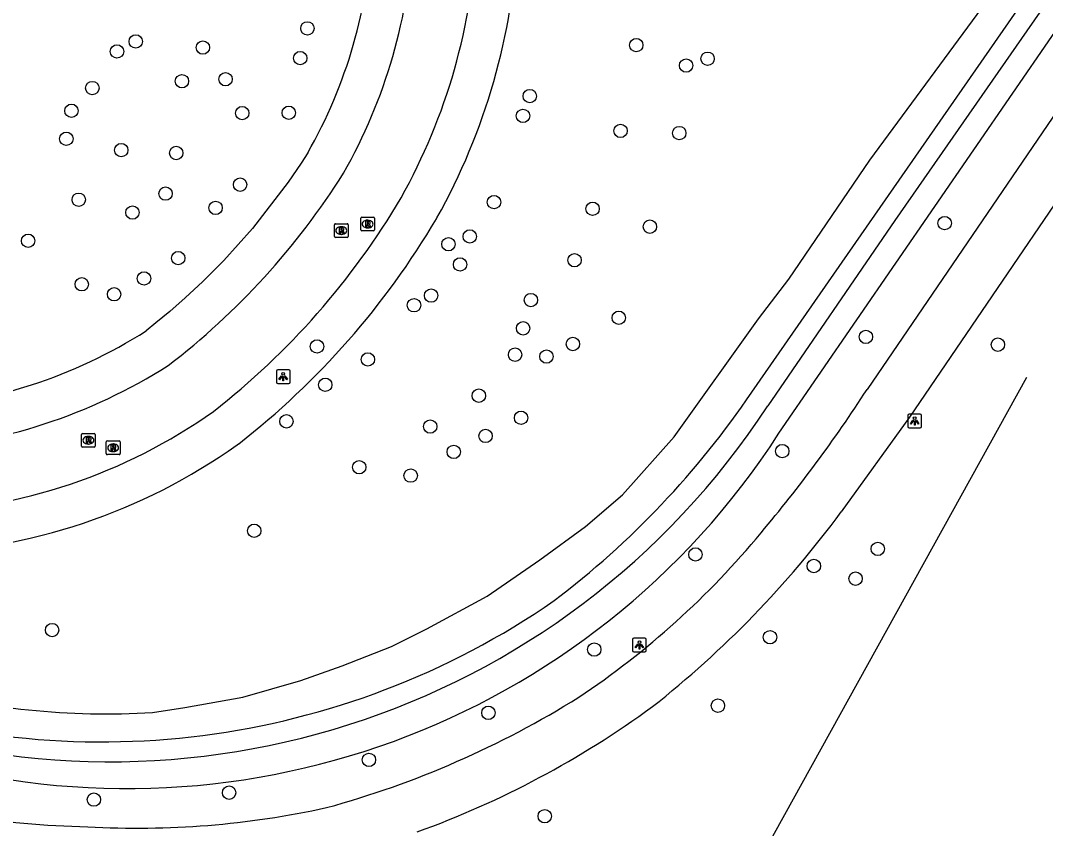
# Model space of a CAD drawing. Extents: x 155275 to 156263, y 382654 to 383635.
# Drawn here: x 155924.7 to 155999.5, y 382717 to 382776 of the extents above; entities that cross this region are included whole.
import ezdxf

# ---------------------------------------------------------------- set-up
doc = ezdxf.new("R2010")
doc.units = 0
for name, color, linetype in [('IMGEO_Berm_groen', 7, 'Continuous'), ('IMGEO_Boom', 7, 'Continuous'), ('IMGEO_Fietspad_gesloten', 7, 'Continuous'), ('IMGEO_Groenvoorziening', 7, 'Continuous'), ('IMGEO_Lichtpunt', 7, 'Continuous'), ('IMGEO_Loofbos', 7, 'Continuous'), ('IMGEO_Rijbaan_lokaal_gesloten', 7, 'Continuous'), ('IMGEO_Rioolput', 7, 'Continuous'), ('IMGEO_Waterloop', 7, 'Continuous')]:
    doc.layers.add(name, color=color, linetype=linetype)

msp = doc.modelspace()

# ---------------------------------------------------------------- linework, layer by layer
at = {"layer": 'IMGEO_Berm_groen'}
msp.add_lwpolyline([(155980.085, 382745.904), (156000, 382774.875), (156059.34, 382860.43)], dxfattribs=at)
msp.add_arc((155932.474, 382776.592), 56.644, 252.97583, 327.19578, dxfattribs=at)
at = {"layer": 'IMGEO_Boom'}
for centre in [(155945.652, 382775.465), (155933.118, 382774.514), (155931.75, 382773.779), (155938.02, 382774.064), (155969.666, 382774.244), (155945.126, 382773.291), (155974.874, 382773.25), (155973.307, 382772.754), (155936.494, 382771.606), (155939.678, 382771.75), (155929.948, 382771.109), (155961.892, 382770.522), (155928.422, 382769.444), (155940.895, 382769.28), (155944.293, 382769.298), (155961.393, 382769.078), (155968.52, 382767.979), (155972.807, 382767.82), (155928.049, 382767.4), (155932.062, 382766.573), (155936.077, 382766.363), (155940.738, 382764.053), (155935.296, 382763.397), (155928.955, 382762.952), (155959.278, 382762.778), (155932.878, 382762.013), (155938.95, 382762.353), (155966.477, 382762.288), (155970.661, 382760.982), (155992.181, 382761.243), (155957.508, 382760.27), (155925.262, 382759.956), (155955.95, 382759.7), (155936.223, 382758.689), (155956.798, 382758.221), (155965.158, 382758.531), (155933.724, 382757.2), (155929.18, 382756.775), (155931.543, 382756.044), (155954.683, 382755.949), (155961.969, 382755.624), (155953.436, 382755.243), (155968.391, 382754.331), (155961.401, 382753.56), (155986.431, 382752.936), (155946.354, 382752.237), (155965.035, 382752.414), (155996.068, 382752.367), (155950.071, 382751.289), (155960.815, 382751.634), (155963.106, 382751.494), (155946.959, 382749.436), (155958.17, 382748.64), (155944.121, 382746.765), (155961.252, 382747.024), (155954.623, 382746.383), (155958.662, 382745.699), (155956.337, 382744.533), (155980.325, 382744.588), (155949.435, 382743.415), (155953.193, 382742.802), (155941.767, 382738.77), (155973.985, 382737.041), (155987.299, 382737.451), (155982.63, 382736.2), (155985.677, 382735.277), (155927.016, 382731.522), (155979.43, 382731), (155966.598, 382730.096), (155975.63, 382726), (155958.866, 382725.476), (155950.146, 382722.043), (155930.065, 382719.138), (155939.935, 382719.645), (155962.981, 382717.923)]:
    msp.add_circle(centre, 0.489, dxfattribs=at)
at = {"layer": 'IMGEO_Fietspad_gesloten'}
for points in [[(156077.401, 382874.28), (156076.941, 382873.612), (156074.411, 382870.169), (156066.088, 382858.148), (156025.11, 382799.188), (155989.627, 382747.079), (155984.634, 382740.15)], [(156064.698, 382862.314), (156064.466, 382861.974), (156047.177, 382837.009), (156014.734, 382790.495), (155986.514, 382749.083)]]:
    msp.add_lwpolyline(points, dxfattribs=at)
for centre, radius, start, end in [((155898.933, 382805.765), 104.323, 319.9392, 327.08907), ((155924.94, 382784.227), 74.203, 308.21665, 323.55861), ((155931.291, 382777.895), 61.623, 303.67774, 320.40879), ((155928.796, 382785.279), 69.18, 285.2968, 302.00602), ((155930.403, 382781.183), 68.475, 289.8635, 306.20076), ((155930.798, 382780.942), 63.795, 252.13555, 268.94081), ((155933.278, 382781.096), 64.043, 266.7246, 282.41514)]:
    msp.add_arc(centre, radius, start, end, dxfattribs=at)
at = {"layer": 'IMGEO_Groenvoorziening'}
for points in [[(155945.676, 382766.364), (155945.186, 382765.61), (155944.254, 382764.242), (155941.638, 382760.849), (155939.555, 382758.519), (155938.017, 382756.97), (155936.724, 382755.794), (155935.602, 382754.786), (155934.597, 382753.956), (155933.88, 382753.373)], [(155976.359, 382710.521), (155998.175, 382750)]]:
    msp.add_lwpolyline(points, dxfattribs=at)
for centre, radius, start, end in [((155914.089, 382784.339), 36.343, 330.3574, 357.40266), ((155913.983, 382784.739), 37.145, 273.74937, 302.38885)]:
    msp.add_arc(centre, radius, start, end, dxfattribs=at)
at = {"layer": 'IMGEO_Lichtpunt'}
for p, q in [((155943.39, 382750.433), (155943.39, 382749.626)), ((155943.39, 382750.433), (155943.39, 382749.626)), ((155944.292, 382750.528), (155943.484, 382750.528)), ((155944.292, 382750.528), (155943.484, 382750.528)), ((155944.386, 382749.626), (155944.386, 382750.433)), ((155944.386, 382749.626), (155944.386, 382750.433)), ((155943.484, 382749.532), (155944.292, 382749.532)), ((155943.484, 382749.532), (155944.292, 382749.532)), ((155989.494, 382747.194), (155989.494, 382746.387)), ((155989.494, 382747.194), (155989.494, 382746.387)), ((155990.396, 382747.289), (155989.588, 382747.289)), ((155990.396, 382747.289), (155989.588, 382747.289)), ((155990.49, 382746.387), (155990.49, 382747.194)), ((155990.49, 382746.387), (155990.49, 382747.194)), ((155989.588, 382746.293), (155990.396, 382746.293)), ((155989.588, 382746.293), (155990.396, 382746.293)), ((155969.394, 382730.84), (155969.394, 382730.033)), ((155969.394, 382730.84), (155969.394, 382730.033)), ((155970.296, 382730.935), (155969.488, 382730.935)), ((155970.296, 382730.935), (155969.488, 382730.935)), ((155970.39, 382730.033), (155970.39, 382730.84)), ((155970.39, 382730.033), (155970.39, 382730.84)), ((155969.488, 382729.939), (155970.296, 382729.939)), ((155969.488, 382729.939), (155970.296, 382729.939))]:
    msp.add_line(p, q, dxfattribs=at)
for points in [[(155943.764, 382750.097), (155943.803, 382750.069), (155943.615, 382749.807), (155943.577, 382749.834), (155943.764, 382750.097)], [(155943.866, 382750.049), (155943.913, 382750.049), (155943.913, 382749.727), (155943.866, 382749.727), (155943.866, 382750.049)], [(155943.976, 382750.069), (155944.014, 382750.096), (155944.201, 382749.834), (155944.162, 382749.806), (155943.976, 382750.069)], [(155989.868, 382746.858), (155989.907, 382746.83), (155989.719, 382746.568), (155989.681, 382746.595), (155989.868, 382746.858)], [(155989.97, 382746.81), (155990.017, 382746.81), (155990.017, 382746.488), (155989.97, 382746.488), (155989.97, 382746.81)], [(155990.08, 382746.83), (155990.118, 382746.857), (155990.305, 382746.595), (155990.266, 382746.567), (155990.08, 382746.83)], [(155969.768, 382730.504), (155969.807, 382730.476), (155969.619, 382730.214), (155969.581, 382730.241), (155969.768, 382730.504)], [(155969.87, 382730.456), (155969.917, 382730.456), (155969.917, 382730.134), (155969.87, 382730.134), (155969.87, 382730.456)], [(155969.98, 382730.476), (155970.018, 382730.503), (155970.205, 382730.241), (155970.166, 382730.213), (155969.98, 382730.476)]]:
    msp.add_lwpolyline(points, dxfattribs=at)
for centre in [(155943.889, 382750.231), (155989.993, 382746.992), (155969.893, 382730.638)]:
    msp.add_circle(centre, 0.0994, dxfattribs=at)
for centre, start, end in [((155943.484, 382750.433), 90, 180), ((155943.484, 382750.433), 90, 180), ((155944.292, 382750.433), 0, 90), ((155944.292, 382750.433), 0, 90), ((155943.484, 382749.626), 180, 270), ((155943.484, 382749.626), 180, 270), ((155944.292, 382749.626), 270, 0), ((155944.292, 382749.626), 270, 360), ((155989.588, 382747.194), 90, 180), ((155989.588, 382747.194), 90, 180), ((155990.396, 382747.194), 0, 90), ((155990.396, 382747.194), 0, 90), ((155989.588, 382746.387), 180, 270), ((155989.588, 382746.387), 180, 270), ((155990.396, 382746.387), 270, 0), ((155990.396, 382746.387), 270, 360), ((155969.488, 382730.84), 90, 180), ((155969.488, 382730.84), 90, 180), ((155970.296, 382730.84), 0, 90), ((155970.296, 382730.84), 0, 90), ((155969.488, 382730.033), 180, 270), ((155969.488, 382730.033), 180, 270), ((155970.296, 382730.033), 270, 0), ((155970.296, 382730.033), 270, 360)]:
    msp.add_arc(centre, 0.0946, start, end, dxfattribs=at)
at = {"layer": 'IMGEO_Loofbos'}
for points in [[(155934.35, 382725.505), (155936.692, 382725.864), (155940.946, 382726.618), (155945.166, 382727.826), (155948.196, 382728.914), (155951.784, 382730.315), (155954.364, 382731.6), (155958.769, 382734.001), (155962.634, 382736.652), (155965.967, 382739.079), (155968.671, 382741.394), (155972.439, 382745.646), (155978.599, 382754.24), (155980.796, 382757.16), (155986.725, 382765.837), (156000, 382783.894), (156054.965, 382863.418), (156055.977, 382865.399), (156058.076, 382870.033)], [(155955.077, 382761.566), (155955.112, 382761.627)], [(155940.529, 382745.051), (155940.616, 382745.115), (155940.635, 382745.13)]]:
    msp.add_lwpolyline(points, dxfattribs=at)
for centre, radius, start, end in [((155914.114, 382784.531), 46.962, 330.80925, 357.19717), ((155904.66, 382791.303), 58.533, 307.92302, 329.46667), ((155915.601, 382780.127), 43.031, 271.73083, 305.40076), ((155930.953, 382780.357), 54.957, 254.61616, 273.54372)]:
    msp.add_arc(centre, radius, start, end, dxfattribs=at)
at = {"layer": 'IMGEO_Rijbaan_lokaal_gesloten'}
for centre, radius, start, end in [((155914.077, 382784.343), 39.355, 330.36016, 357.39744), ((155914.072, 382784.548), 44.007, 330.81741, 357.32923), ((155902.769, 382793.51), 53.77, 307.47979, 327.82838), ((155904.659, 382791.304), 55.535, 307.92345, 329.46686), ((155913.982, 382784.739), 40.145, 273.75111, 302.39071), ((155915.605, 382780.117), 40.021, 271.72612, 305.40321)]:
    msp.add_arc(centre, radius, start, end, dxfattribs=at)
at = {"layer": 'IMGEO_Rioolput'}
for p, q in [((155949.549, 382760.75), (155949.549, 382761.602)), ((155949.624, 382761.676), (155950.476, 382761.676)), ((155950.037, 382761.456), (155950.062, 382761.456)), ((155950.55, 382761.602), (155950.55, 382760.75)), ((155947.623, 382760.276), (155947.623, 382761.128)), ((155947.698, 382761.202), (155948.55, 382761.202)), ((155948.111, 382760.982), (155948.136, 382760.982)), ((155948.624, 382761.128), (155948.624, 382760.276)), ((155950.476, 382760.676), (155949.624, 382760.676)), ((155950.06, 382760.896), (155950.035, 382760.896)), ((155948.55, 382760.202), (155947.698, 382760.202)), ((155948.134, 382760.422), (155948.109, 382760.422)), ((155929.165, 382744.958), (155929.165, 382745.81)), ((155929.24, 382745.884), (155930.092, 382745.884)), ((155929.653, 382745.664), (155929.678, 382745.664)), ((155930.166, 382745.81), (155930.166, 382744.958)), ((155929.676, 382745.104), (155929.651, 382745.104)), ((155930.97, 382744.407), (155930.97, 382745.259)), ((155931.045, 382745.333), (155931.897, 382745.333)), ((155931.458, 382745.113), (155931.483, 382745.113)), ((155931.971, 382745.259), (155931.971, 382744.407)), ((155930.092, 382744.884), (155929.24, 382744.884)), ((155931.897, 382744.333), (155931.045, 382744.333)), ((155931.481, 382744.553), (155931.456, 382744.553))]:
    msp.add_line(p, q, dxfattribs=at)
for points in [[(155949.549, 382760.75), (155949.549, 382761.602)], [(155949.624, 382761.676), (155950.476, 382761.676)], [(155950.138, 382761.374), (155949.886, 382761.376), (155949.886, 382760.976)], [(155950.55, 382761.602), (155950.55, 382760.75)], [(155947.623, 382760.276), (155947.623, 382761.128)], [(155947.698, 382761.202), (155948.55, 382761.202)], [(155948.212, 382760.9), (155947.96, 382760.902), (155947.96, 382760.502)], [(155947.96, 382760.502), (155948.084, 382760.502), (155948.084, 382760.664), (155948.095, 382760.664)], [(155948.138, 382760.821), (155948.084, 382760.821), (155948.084, 382760.74)], [(155948.084, 382760.74), (155948.136, 382760.74)], [(155948.142, 382760.635), (155948.213, 382760.502), (155948.353, 382760.502), (155948.288, 382760.628)], [(155948.624, 382761.128), (155948.624, 382760.276)], [(155950.476, 382760.676), (155949.624, 382760.676)], [(155949.886, 382760.976), (155950.01, 382760.976), (155950.01, 382761.138), (155950.021, 382761.138)], [(155950.064, 382761.295), (155950.01, 382761.295), (155950.01, 382761.214)], [(155950.01, 382761.214), (155950.062, 382761.214)], [(155950.068, 382761.109), (155950.139, 382760.976), (155950.279, 382760.976), (155950.214, 382761.102)], [(155948.55, 382760.202), (155947.698, 382760.202)], [(155929.165, 382744.958), (155929.165, 382745.81)], [(155929.24, 382745.884), (155930.092, 382745.884)], [(155930.166, 382745.81), (155930.166, 382744.958)], [(155929.754, 382745.582), (155929.502, 382745.584), (155929.502, 382745.184)], [(155929.502, 382745.184), (155929.626, 382745.184), (155929.626, 382745.346), (155929.637, 382745.346)], [(155929.68, 382745.503), (155929.626, 382745.503), (155929.626, 382745.422)], [(155929.626, 382745.422), (155929.678, 382745.422)], [(155929.684, 382745.317), (155929.755, 382745.184), (155929.895, 382745.184), (155929.83, 382745.31)], [(155930.97, 382744.407), (155930.97, 382745.259)], [(155931.045, 382745.333), (155931.897, 382745.333)], [(155931.559, 382745.031), (155931.307, 382745.033), (155931.307, 382744.633)], [(155931.485, 382744.952), (155931.431, 382744.952), (155931.431, 382744.871)], [(155931.971, 382745.259), (155931.971, 382744.407)], [(155930.092, 382744.884), (155929.24, 382744.884)], [(155931.897, 382744.333), (155931.045, 382744.333)], [(155931.307, 382744.633), (155931.431, 382744.633), (155931.431, 382744.795), (155931.442, 382744.795)], [(155931.431, 382744.871), (155931.483, 382744.871)], [(155931.489, 382744.766), (155931.56, 382744.633), (155931.7, 382744.633), (155931.635, 382744.759)]]:
    msp.add_lwpolyline(points, dxfattribs=at)
for centre, radius, start, end in [((155949.626, 382761.6), 0.0765, 91.55205, 178.44795), ((155949.626, 382761.6), 0.0765, 91.55205, 178.44795), ((155950.137, 382761.264), 0.109, 350.36119, 89.41601), ((155950.474, 382761.6), 0.0765, 1.55205, 88.44795), ((155950.474, 382761.6), 0.0765, 1.55205, 88.44795), ((155947.7, 382761.126), 0.0765, 91.55205, 178.44795), ((155947.7, 382761.126), 0.0765, 91.55205, 178.44795), ((155948.094, 382760.611), 0.0533, 26.02933, 88.69889), ((155948.12, 382760.929), 0.19, 274.7715, 282.96867), ((155948.144, 382760.725), 0.0964, 77.00612, 93.18647), ((155948.158, 382760.782), 0.0378, 276.66336, 79.67722), ((155948.211, 382760.79), 0.109, 350.36119, 89.41601), ((155948.209, 382760.79), 0.112, 277.58423, 350.98172), ((155948.193, 382760.575), 0.108, 29.51342, 73.79051), ((155948.548, 382761.126), 0.0765, 1.55205, 88.44795), ((155948.548, 382761.126), 0.0765, 1.55205, 88.44795), ((155949.626, 382760.752), 0.0765, 181.55205, 268.44795), ((155949.626, 382760.752), 0.0765, 181.55205, 268.44795), ((155950.02, 382761.085), 0.0533, 26.02933, 88.69889), ((155950.046, 382761.403), 0.19, 274.7715, 282.96867), ((155950.07, 382761.199), 0.0964, 77.00612, 93.18647), ((155950.084, 382761.256), 0.0378, 276.66336, 79.67722), ((155950.135, 382761.264), 0.112, 277.58423, 350.98172), ((155950.119, 382761.049), 0.108, 29.51342, 73.79051), ((155950.474, 382760.752), 0.0765, 271.55205, 358.44795), ((155950.474, 382760.752), 0.0765, 271.55205, 358.44795), ((155947.7, 382760.278), 0.0765, 181.55205, 268.44795), ((155947.7, 382760.278), 0.0765, 181.55205, 268.44795), ((155948.548, 382760.278), 0.0765, 271.55205, 358.44795), ((155948.548, 382760.278), 0.0765, 271.55205, 358.44795), ((155929.242, 382745.808), 0.0765, 91.55205, 178.44795), ((155929.242, 382745.808), 0.0765, 91.55205, 178.44795), ((155930.09, 382745.808), 0.0765, 1.55205, 88.44795), ((155930.09, 382745.808), 0.0765, 1.55205, 88.44795), ((155929.242, 382744.96), 0.0765, 181.55205, 268.44795), ((155929.242, 382744.96), 0.0765, 181.55205, 268.44795), ((155929.636, 382745.293), 0.0533, 26.02933, 88.69889), ((155929.662, 382745.611), 0.19, 274.7715, 282.96867), ((155929.686, 382745.407), 0.0964, 77.00612, 93.18647), ((155929.7, 382745.464), 0.0378, 276.66336, 79.67722), ((155929.753, 382745.472), 0.109, 350.36119, 89.41601), ((155929.751, 382745.472), 0.112, 277.58423, 350.98172), ((155929.735, 382745.257), 0.108, 29.51342, 73.79051), ((155930.09, 382744.96), 0.0765, 271.55205, 358.44795), ((155930.09, 382744.96), 0.0765, 271.55205, 358.44795), ((155931.047, 382745.257), 0.0765, 91.55205, 178.44795), ((155931.047, 382745.257), 0.0765, 91.55205, 178.44795), ((155931.491, 382744.856), 0.0964, 77.00612, 93.18647), ((155931.505, 382744.913), 0.0378, 276.66336, 79.67722), ((155931.558, 382744.921), 0.109, 350.36119, 89.41601), ((155931.556, 382744.921), 0.112, 277.58423, 350.98172), ((155931.895, 382745.257), 0.0765, 1.55205, 88.44795), ((155931.895, 382745.257), 0.0765, 1.55205, 88.44795), ((155931.047, 382744.409), 0.0765, 181.55205, 268.44795), ((155931.047, 382744.409), 0.0765, 181.55205, 268.44795), ((155931.441, 382744.742), 0.0533, 26.02933, 88.69889), ((155931.467, 382745.06), 0.19, 274.7715, 282.96867), ((155931.54, 382744.706), 0.108, 29.51342, 73.79051), ((155931.895, 382744.409), 0.0765, 271.55205, 358.44795), ((155931.895, 382744.409), 0.0765, 271.55205, 358.44795)]:
    msp.add_arc(centre, radius, start, end, dxfattribs=at)
for centre, major_axis, ratio, start_param, end_param in [((155950.036, 382761.176), (-0.387, 0.002), 0.722429, 4.712389, 7.853982), ((155950.061, 382761.176), (-0.39, 0.002), 0.717154, 1.570796, 4.712389), ((155948.11, 382760.702), (-0.387, 0.002), 0.722429, 4.712389, 7.853982), ((155948.135, 382760.702), (-0.39, 0.002), 0.717154, 1.570796, 4.712389), ((155929.652, 382745.384), (-0.387, 0.002), 0.722429, 4.712389, 7.853982), ((155929.677, 382745.384), (-0.39, 0.002), 0.717154, 1.570796, 4.712389), ((155931.457, 382744.833), (-0.387, 0.002), 0.722429, 4.712389, 7.853982), ((155931.482, 382744.833), (-0.39, 0.002), 0.717154, 1.570796, 4.712389)]:
    msp.add_ellipse(centre, major_axis=major_axis, ratio=ratio, start_param=start_param, end_param=end_param, dxfattribs=at)
at = {"layer": 'IMGEO_Waterloop'}
msp.add_lwpolyline([(155978.096, 382748.892), (156032.148, 382826.737), (156060.891, 382870.474), (156061.475, 382871.707), (156062.389, 382871.357), (156061.948, 382870.021), (156039.407, 382835.215), (156018.939, 382805.285), (156004.138, 382783.88), (155988.541, 382761.444), (155979.267, 382747.908)], dxfattribs=at)
for centre, radius, start, end in [((155924.77, 382784.979), 64.389, 307.16691, 325.91271), ((155931.271, 382779.21), 57.302, 248.50481, 326.88844), ((155930.62, 382781.464), 58.109, 249.94832, 304.66418)]:
    msp.add_arc(centre, radius, start, end, dxfattribs=at)

doc.saveas('drawing.dxf')
